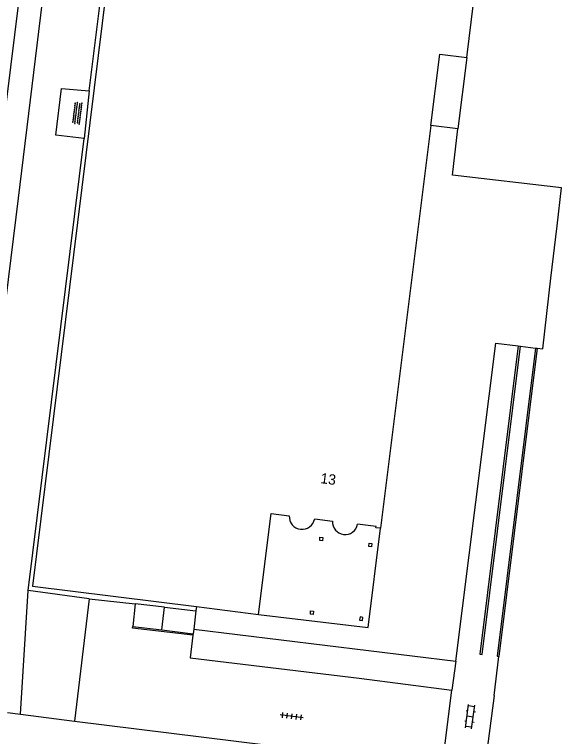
# Model space of a CAD drawing. Extents: x 131000 to 133014, y 396499 to 399001.
# Drawn here: x 132112.8 to 132165.8, y 396970.2 to 397040.1 of the extents above; entities that cross this region are included whole.
import ezdxf

# ---------------------------------------------------------------- set-up
doc = ezdxf.new("R2010")
doc.units = 0
for name, color, linetype in [('gg-afsc-hekwerk', 7, 'Continuous'), ('gg-afsc-muur', 7, 'Continuous'), ('gg-anno-huisnummerreeks BGT', 7, 'Continuous'), ('gg-bbg-hoofdgebouw', 7, 'Continuous'), ('gg-bbg-onder overbouw', 7, 'Continuous'), ('gg-bbg-pand overbouw', 7, 'Continuous'), ('gg-bbg-pilaar onder overbouw', 7, 'Continuous'), ('gg-knt-trap', 7, 'Continuous'), ('gg-knt-verharding', 7, 'Continuous'), ('gt-grn-groengrens', 7, 'Continuous'), ('gt-symb-klinker verharding', 7, 'Continuous'), ('gt-symb-overige verharding', 7, 'Continuous'), ('gt-symb-tegel verharding', 7, 'Continuous')]:
    doc.layers.add(name, color=color, linetype=linetype)

# ---------------------------------------------------------------- blocks, each defined once
blk = doc.blocks.new('gt0-OVH')
at = {"layer": 'gt-symb-overige verharding'}
for points in [[(-0.972, 0.298), (-0.967, 0.308), (-0.965, 0.319), (-0.966, 0.33), (-0.971, 0.34), (-0.978, 0.348), (-0.988, 0.353), (-0.999, 0.355), (-1.01, 0.354), (-1.02, 0.349), (-1.028, 0.342), (-1.033, 0.332), (-1.035, 0.321), (-1.034, 0.31), (-1.029, 0.3), (-1.022, 0.292), (-1.012, 0.287), (-1.001, 0.285), (-0.99, 0.286), (-0.98, 0.291)], [(-0.872, 0.106), (-0.867, 0.116), (-0.865, 0.126), (-0.866, 0.137), (-0.871, 0.147), (-0.878, 0.156), (-0.888, 0.161), (-0.899, 0.163), (-0.91, 0.162), (-0.92, 0.157), (-0.928, 0.15), (-0.933, 0.14), (-0.935, 0.129), (-0.934, 0.118), (-0.929, 0.108), (-0.922, 0.1), (-0.912, 0.095), (-0.901, 0.092), (-0.89, 0.094), (-0.88, 0.098)], [(-0.772, 0.298), (-0.767, 0.308), (-0.765, 0.319), (-0.766, 0.33), (-0.771, 0.34), (-0.778, 0.348), (-0.788, 0.353), (-0.799, 0.355), (-0.81, 0.354), (-0.82, 0.349), (-0.828, 0.342), (-0.833, 0.332), (-0.835, 0.321), (-0.834, 0.31), (-0.829, 0.3), (-0.822, 0.292), (-0.812, 0.287), (-0.801, 0.285), (-0.79, 0.286), (-0.78, 0.291)], [(-0.672, 0.106), (-0.667, 0.116), (-0.665, 0.126), (-0.666, 0.137), (-0.671, 0.147), (-0.678, 0.156), (-0.688, 0.161), (-0.699, 0.163), (-0.71, 0.162), (-0.72, 0.157), (-0.728, 0.15), (-0.733, 0.14), (-0.735, 0.129), (-0.734, 0.118), (-0.729, 0.108), (-0.722, 0.1), (-0.712, 0.095), (-0.701, 0.092), (-0.69, 0.094), (-0.68, 0.098)], [(-0.572, 0.298), (-0.567, 0.308), (-0.565, 0.319), (-0.566, 0.33), (-0.571, 0.34), (-0.578, 0.348), (-0.588, 0.353), (-0.599, 0.355), (-0.61, 0.354), (-0.62, 0.349), (-0.628, 0.342), (-0.633, 0.332), (-0.635, 0.321), (-0.634, 0.31), (-0.629, 0.3), (-0.622, 0.292), (-0.612, 0.287), (-0.601, 0.285), (-0.59, 0.286), (-0.58, 0.291)], [(-0.472, 0.106), (-0.467, 0.116), (-0.465, 0.126), (-0.466, 0.137), (-0.471, 0.147), (-0.478, 0.156), (-0.488, 0.161), (-0.499, 0.163), (-0.51, 0.162), (-0.52, 0.157), (-0.528, 0.15), (-0.533, 0.14), (-0.535, 0.129), (-0.534, 0.118), (-0.529, 0.108), (-0.522, 0.1), (-0.512, 0.095), (-0.501, 0.092), (-0.49, 0.094), (-0.48, 0.098)], [(-0.372, 0.298), (-0.367, 0.308), (-0.365, 0.319), (-0.366, 0.33), (-0.371, 0.34), (-0.378, 0.348), (-0.388, 0.353), (-0.399, 0.355), (-0.41, 0.354), (-0.42, 0.349), (-0.428, 0.342), (-0.433, 0.332), (-0.435, 0.321), (-0.434, 0.31), (-0.429, 0.3), (-0.422, 0.292), (-0.412, 0.287), (-0.401, 0.285), (-0.39, 0.286), (-0.38, 0.291)], [(-0.272, 0.106), (-0.267, 0.116), (-0.265, 0.126), (-0.266, 0.137), (-0.271, 0.147), (-0.278, 0.156), (-0.288, 0.161), (-0.299, 0.163), (-0.31, 0.162), (-0.32, 0.157), (-0.328, 0.15), (-0.333, 0.14), (-0.335, 0.129), (-0.334, 0.118), (-0.329, 0.108), (-0.322, 0.1), (-0.312, 0.095), (-0.301, 0.092), (-0.29, 0.094), (-0.28, 0.098)], [(-0.172, 0.298), (-0.167, 0.308), (-0.165, 0.319), (-0.166, 0.33), (-0.171, 0.34), (-0.178, 0.348), (-0.188, 0.353), (-0.199, 0.355), (-0.21, 0.354), (-0.22, 0.349), (-0.228, 0.342), (-0.233, 0.332), (-0.235, 0.321), (-0.234, 0.31), (-0.229, 0.3), (-0.222, 0.292), (-0.212, 0.287), (-0.201, 0.285), (-0.19, 0.286), (-0.18, 0.291)], [(-0.072, 0.106), (-0.067, 0.116), (-0.065, 0.126), (-0.066, 0.137), (-0.071, 0.147), (-0.078, 0.156), (-0.088, 0.161), (-0.099, 0.163), (-0.11, 0.162), (-0.12, 0.157), (-0.128, 0.15), (-0.133, 0.14), (-0.135, 0.129), (-0.134, 0.118), (-0.129, 0.108), (-0.122, 0.1), (-0.112, 0.095), (-0.101, 0.092), (-0.09, 0.094), (-0.08, 0.098)], [(0.028, 0.298), (0.033, 0.308), (0.035, 0.319), (0.034, 0.33), (0.029, 0.34), (0.022, 0.348), (0.012, 0.353), (0.001, 0.355), (-0.01, 0.354), (-0.02, 0.349), (-0.028, 0.342), (-0.033, 0.332), (-0.035, 0.321), (-0.034, 0.31), (-0.029, 0.3), (-0.022, 0.292), (-0.012, 0.287), (-0.001, 0.285), (0.01, 0.286), (0.02, 0.291)], [(0.128, 0.106), (0.133, 0.116), (0.135, 0.126), (0.134, 0.137), (0.129, 0.147), (0.122, 0.156), (0.112, 0.161), (0.101, 0.163), (0.09, 0.162), (0.08, 0.157), (0.072, 0.15), (0.067, 0.14), (0.065, 0.129), (0.066, 0.118), (0.071, 0.108), (0.078, 0.1), (0.088, 0.095), (0.099, 0.092), (0.11, 0.094), (0.12, 0.098)], [(0.228, 0.298), (0.233, 0.308), (0.235, 0.319), (0.234, 0.33), (0.229, 0.34), (0.222, 0.348), (0.212, 0.353), (0.201, 0.355), (0.19, 0.354), (0.18, 0.349), (0.172, 0.342), (0.167, 0.332), (0.165, 0.321), (0.166, 0.31), (0.171, 0.3), (0.178, 0.292), (0.188, 0.287), (0.199, 0.285), (0.21, 0.286), (0.22, 0.291)], [(0.328, 0.106), (0.333, 0.116), (0.335, 0.126), (0.334, 0.137), (0.329, 0.147), (0.322, 0.156), (0.312, 0.161), (0.301, 0.163), (0.29, 0.162), (0.28, 0.157), (0.272, 0.15), (0.267, 0.14), (0.265, 0.129), (0.266, 0.118), (0.271, 0.108), (0.278, 0.1), (0.288, 0.095), (0.299, 0.092), (0.31, 0.094), (0.32, 0.098)], [(0.428, 0.298), (0.433, 0.308), (0.435, 0.319), (0.434, 0.33), (0.429, 0.34), (0.422, 0.348), (0.412, 0.353), (0.401, 0.355), (0.39, 0.354), (0.38, 0.349), (0.372, 0.342), (0.367, 0.332), (0.365, 0.321), (0.366, 0.31), (0.371, 0.3), (0.378, 0.292), (0.388, 0.287), (0.399, 0.285), (0.41, 0.286), (0.42, 0.291)], [(0.528, 0.106), (0.533, 0.116), (0.535, 0.126), (0.534, 0.137), (0.529, 0.147), (0.522, 0.156), (0.512, 0.161), (0.501, 0.163), (0.49, 0.162), (0.48, 0.157), (0.472, 0.15), (0.467, 0.14), (0.465, 0.129), (0.466, 0.118), (0.471, 0.108), (0.478, 0.1), (0.488, 0.095), (0.499, 0.092), (0.51, 0.094), (0.52, 0.098)], [(0.628, 0.298), (0.633, 0.308), (0.635, 0.319), (0.634, 0.33), (0.629, 0.34), (0.622, 0.348), (0.612, 0.353), (0.601, 0.355), (0.59, 0.354), (0.58, 0.349), (0.572, 0.342), (0.567, 0.332), (0.565, 0.321), (0.566, 0.31), (0.571, 0.3), (0.578, 0.292), (0.588, 0.287), (0.599, 0.285), (0.61, 0.286), (0.62, 0.291)], [(0.728, 0.106), (0.733, 0.116), (0.735, 0.126), (0.734, 0.137), (0.729, 0.147), (0.722, 0.156), (0.712, 0.161), (0.701, 0.163), (0.69, 0.162), (0.68, 0.157), (0.672, 0.15), (0.667, 0.14), (0.665, 0.129), (0.666, 0.118), (0.671, 0.108), (0.678, 0.1), (0.688, 0.095), (0.699, 0.092), (0.71, 0.094), (0.72, 0.098)], [(0.828, 0.298), (0.833, 0.308), (0.835, 0.319), (0.834, 0.33), (0.829, 0.34), (0.822, 0.348), (0.812, 0.353), (0.801, 0.355), (0.79, 0.354), (0.78, 0.349), (0.772, 0.342), (0.767, 0.332), (0.765, 0.321), (0.766, 0.31), (0.771, 0.3), (0.778, 0.292), (0.788, 0.287), (0.799, 0.285), (0.81, 0.286), (0.82, 0.291)], [(0.928, 0.106), (0.933, 0.116), (0.935, 0.126), (0.934, 0.137), (0.929, 0.147), (0.922, 0.156), (0.912, 0.161), (0.901, 0.163), (0.89, 0.162), (0.88, 0.157), (0.872, 0.15), (0.867, 0.14), (0.865, 0.129), (0.866, 0.118), (0.871, 0.108), (0.878, 0.1), (0.888, 0.095), (0.899, 0.092), (0.91, 0.094), (0.92, 0.098)], [(1.028, 0.298), (1.033, 0.308), (1.035, 0.319), (1.034, 0.33), (1.029, 0.34), (1.022, 0.348), (1.012, 0.353), (1.001, 0.355), (0.99, 0.354), (0.98, 0.349), (0.972, 0.342), (0.967, 0.332), (0.965, 0.321), (0.966, 0.31), (0.971, 0.3), (0.978, 0.292), (0.988, 0.287), (0.999, 0.285), (1.01, 0.286), (1.02, 0.291)], [(-0.972, -0.142), (-0.967, -0.132), (-0.965, -0.121), (-0.966, -0.11), (-0.971, -0.1), (-0.978, -0.092), (-0.988, -0.087), (-0.999, -0.085), (-1.01, -0.086), (-1.02, -0.091), (-1.028, -0.098), (-1.033, -0.108), (-1.035, -0.119), (-1.034, -0.13), (-1.029, -0.14), (-1.022, -0.148), (-1.012, -0.153), (-1.001, -0.155), (-0.99, -0.154), (-0.98, -0.149)], [(-0.872, -0.334), (-0.867, -0.324), (-0.865, -0.314), (-0.866, -0.303), (-0.871, -0.293), (-0.878, -0.284), (-0.888, -0.279), (-0.899, -0.277), (-0.91, -0.278), (-0.92, -0.283), (-0.928, -0.29), (-0.933, -0.3), (-0.935, -0.311), (-0.934, -0.322), (-0.929, -0.332), (-0.922, -0.34), (-0.912, -0.345), (-0.901, -0.348), (-0.89, -0.346), (-0.88, -0.342)], [(-0.772, -0.142), (-0.767, -0.132), (-0.765, -0.121), (-0.766, -0.11), (-0.771, -0.1), (-0.778, -0.092), (-0.788, -0.087), (-0.799, -0.085), (-0.81, -0.086), (-0.82, -0.091), (-0.828, -0.098), (-0.833, -0.108), (-0.835, -0.119), (-0.834, -0.13), (-0.829, -0.14), (-0.822, -0.148), (-0.812, -0.153), (-0.801, -0.155), (-0.79, -0.154), (-0.78, -0.149)], [(-0.672, -0.334), (-0.667, -0.324), (-0.665, -0.314), (-0.666, -0.303), (-0.671, -0.293), (-0.678, -0.284), (-0.688, -0.279), (-0.699, -0.277), (-0.71, -0.278), (-0.72, -0.283), (-0.728, -0.29), (-0.733, -0.3), (-0.735, -0.311), (-0.734, -0.322), (-0.729, -0.332), (-0.722, -0.34), (-0.712, -0.345), (-0.701, -0.348), (-0.69, -0.346), (-0.68, -0.342)], [(-0.572, -0.142), (-0.567, -0.132), (-0.565, -0.121), (-0.566, -0.11), (-0.571, -0.1), (-0.578, -0.092), (-0.588, -0.087), (-0.599, -0.085), (-0.61, -0.086), (-0.62, -0.091), (-0.628, -0.098), (-0.633, -0.108), (-0.635, -0.119), (-0.634, -0.13), (-0.629, -0.14), (-0.622, -0.148), (-0.612, -0.153), (-0.601, -0.155), (-0.59, -0.154), (-0.58, -0.149)], [(-0.472, -0.334), (-0.467, -0.324), (-0.465, -0.314), (-0.466, -0.303), (-0.471, -0.293), (-0.478, -0.284), (-0.488, -0.279), (-0.499, -0.277), (-0.51, -0.278), (-0.52, -0.283), (-0.528, -0.29), (-0.533, -0.3), (-0.535, -0.311), (-0.534, -0.322), (-0.529, -0.332), (-0.522, -0.34), (-0.512, -0.345), (-0.501, -0.348), (-0.49, -0.346), (-0.48, -0.342)], [(-0.372, -0.142), (-0.367, -0.132), (-0.365, -0.121), (-0.366, -0.11), (-0.371, -0.1), (-0.378, -0.092), (-0.388, -0.087), (-0.399, -0.085), (-0.41, -0.086), (-0.42, -0.091), (-0.428, -0.098), (-0.433, -0.108), (-0.435, -0.119), (-0.434, -0.13), (-0.429, -0.14), (-0.422, -0.148), (-0.412, -0.153), (-0.401, -0.155), (-0.39, -0.154), (-0.38, -0.149)], [(-0.272, -0.334), (-0.267, -0.324), (-0.265, -0.314), (-0.266, -0.303), (-0.271, -0.293), (-0.278, -0.284), (-0.288, -0.279), (-0.299, -0.277), (-0.31, -0.278), (-0.32, -0.283), (-0.328, -0.29), (-0.333, -0.3), (-0.335, -0.311), (-0.334, -0.322), (-0.329, -0.332), (-0.322, -0.34), (-0.312, -0.345), (-0.301, -0.348), (-0.29, -0.346), (-0.28, -0.342)], [(-0.172, -0.142), (-0.167, -0.132), (-0.165, -0.121), (-0.166, -0.11), (-0.171, -0.1), (-0.178, -0.092), (-0.188, -0.087), (-0.199, -0.085), (-0.21, -0.086), (-0.22, -0.091), (-0.228, -0.098), (-0.233, -0.108), (-0.235, -0.119), (-0.234, -0.13), (-0.229, -0.14), (-0.222, -0.148), (-0.212, -0.153), (-0.201, -0.155), (-0.19, -0.154), (-0.18, -0.149)], [(-0.072, -0.334), (-0.067, -0.324), (-0.065, -0.314), (-0.066, -0.303), (-0.071, -0.293), (-0.078, -0.284), (-0.088, -0.279), (-0.099, -0.277), (-0.11, -0.278), (-0.12, -0.283), (-0.128, -0.29), (-0.133, -0.3), (-0.135, -0.311), (-0.134, -0.322), (-0.129, -0.332), (-0.122, -0.34), (-0.112, -0.345), (-0.101, -0.348), (-0.09, -0.346), (-0.08, -0.342)], [(0.028, -0.142), (0.033, -0.132), (0.035, -0.121), (0.034, -0.11), (0.029, -0.1), (0.022, -0.092), (0.012, -0.087), (0.001, -0.085), (-0.01, -0.086), (-0.02, -0.091), (-0.028, -0.098), (-0.033, -0.108), (-0.035, -0.119), (-0.034, -0.13), (-0.029, -0.14), (-0.022, -0.148), (-0.012, -0.153), (-0.001, -0.155), (0.01, -0.154), (0.02, -0.149)], [(0.128, -0.334), (0.133, -0.324), (0.135, -0.314), (0.134, -0.303), (0.129, -0.293), (0.122, -0.284), (0.112, -0.279), (0.101, -0.277), (0.09, -0.278), (0.08, -0.283), (0.072, -0.29), (0.067, -0.3), (0.065, -0.311), (0.066, -0.322), (0.071, -0.332), (0.078, -0.34), (0.088, -0.345), (0.099, -0.348), (0.11, -0.346), (0.12, -0.342)], [(0.228, -0.142), (0.233, -0.132), (0.235, -0.121), (0.234, -0.11), (0.229, -0.1), (0.222, -0.092), (0.212, -0.087), (0.201, -0.085), (0.19, -0.086), (0.18, -0.091), (0.172, -0.098), (0.167, -0.108), (0.165, -0.119), (0.166, -0.13), (0.171, -0.14), (0.178, -0.148), (0.188, -0.153), (0.199, -0.155), (0.21, -0.154), (0.22, -0.149)], [(0.328, -0.334), (0.333, -0.324), (0.335, -0.314), (0.334, -0.303), (0.329, -0.293), (0.322, -0.284), (0.312, -0.279), (0.301, -0.277), (0.29, -0.278), (0.28, -0.283), (0.272, -0.29), (0.267, -0.3), (0.265, -0.311), (0.266, -0.322), (0.271, -0.332), (0.278, -0.34), (0.288, -0.345), (0.299, -0.348), (0.31, -0.346), (0.32, -0.342)], [(0.428, -0.142), (0.433, -0.132), (0.435, -0.121), (0.434, -0.11), (0.429, -0.1), (0.422, -0.092), (0.412, -0.087), (0.401, -0.085), (0.39, -0.086), (0.38, -0.091), (0.372, -0.098), (0.367, -0.108), (0.365, -0.119), (0.366, -0.13), (0.371, -0.14), (0.378, -0.148), (0.388, -0.153), (0.399, -0.155), (0.41, -0.154), (0.42, -0.149)], [(0.528, -0.334), (0.533, -0.324), (0.535, -0.314), (0.534, -0.303), (0.529, -0.293), (0.522, -0.284), (0.512, -0.279), (0.501, -0.277), (0.49, -0.278), (0.48, -0.283), (0.472, -0.29), (0.467, -0.3), (0.465, -0.311), (0.466, -0.322), (0.471, -0.332), (0.478, -0.34), (0.488, -0.345), (0.499, -0.348), (0.51, -0.346), (0.52, -0.342)], [(0.628, -0.142), (0.633, -0.132), (0.635, -0.121), (0.634, -0.11), (0.629, -0.1), (0.622, -0.092), (0.612, -0.087), (0.601, -0.085), (0.59, -0.086), (0.58, -0.091), (0.572, -0.098), (0.567, -0.108), (0.565, -0.119), (0.566, -0.13), (0.571, -0.14), (0.578, -0.148), (0.588, -0.153), (0.599, -0.155), (0.61, -0.154), (0.62, -0.149)], [(0.728, -0.334), (0.733, -0.324), (0.735, -0.314), (0.734, -0.303), (0.729, -0.293), (0.722, -0.284), (0.712, -0.279), (0.701, -0.277), (0.69, -0.278), (0.68, -0.283), (0.672, -0.29), (0.667, -0.3), (0.665, -0.311), (0.666, -0.322), (0.671, -0.332), (0.678, -0.34), (0.688, -0.345), (0.699, -0.348), (0.71, -0.346), (0.72, -0.342)], [(0.828, -0.142), (0.833, -0.132), (0.835, -0.121), (0.834, -0.11), (0.829, -0.1), (0.822, -0.092), (0.812, -0.087), (0.801, -0.085), (0.79, -0.086), (0.78, -0.091), (0.772, -0.098), (0.767, -0.108), (0.765, -0.119), (0.766, -0.13), (0.771, -0.14), (0.778, -0.148), (0.788, -0.153), (0.799, -0.155), (0.81, -0.154), (0.82, -0.149)], [(0.928, -0.334), (0.933, -0.324), (0.935, -0.314), (0.934, -0.303), (0.929, -0.293), (0.922, -0.284), (0.912, -0.279), (0.901, -0.277), (0.89, -0.278), (0.88, -0.283), (0.872, -0.29), (0.867, -0.3), (0.865, -0.311), (0.866, -0.322), (0.871, -0.332), (0.878, -0.34), (0.888, -0.345), (0.899, -0.348), (0.91, -0.346), (0.92, -0.342)], [(1.028, -0.142), (1.033, -0.132), (1.035, -0.121), (1.034, -0.11), (1.029, -0.1), (1.022, -0.092), (1.012, -0.087), (1.001, -0.085), (0.99, -0.086), (0.98, -0.091), (0.972, -0.098), (0.967, -0.108), (0.965, -0.119), (0.966, -0.13), (0.971, -0.14), (0.978, -0.148), (0.988, -0.153), (0.999, -0.155), (1.01, -0.154), (1.02, -0.149)]]:
    blk.add_lwpolyline(points, close=True, dxfattribs=at)
blk = doc.blocks.new('gt0-KL1')
at = {"layer": 'gt-symb-klinker verharding'}
for p, q in [((-1.15, 0.3), (1.15, 0.3)), ((-1, -0.3), (-1, 0.3)), ((-0.5, 0.3), (-0.5, 0.45)), ((0, -0.3), (0, 0.3)), ((0.5, 0.3), (0.5, 0.45)), ((1, -0.3), (1, 0.3)), ((-1.15, -0.3), (1.15, -0.3)), ((-0.5, -0.45), (-0.5, -0.3)), ((0.5, -0.45), (0.5, -0.3))]:
    blk.add_line(p, q, dxfattribs=at)
blk = doc.blocks.new('gt0-TEG1')
at = {"layer": 'gt-symb-tegel verharding'}
for p, q in [((-1.125, 0), (1.125, 0)), ((-0.9, -0.25), (-0.9, 0.25)), ((-0.45, -0.25), (-0.45, 0.25)), ((0, -0.25), (0, 0.25)), ((0.45, -0.25), (0.45, 0.25)), ((0.9, -0.25), (0.9, 0.25))]:
    blk.add_line(p, q, dxfattribs=at)

msp = doc.modelspace()

# ---------------------------------------------------------------- linework, layer by layer
at = {"layer": 'gg-afsc-hekwerk'}
msp.add_line((132159.234, 396974.176), (132159.685, 396977.962), dxfattribs=at)
at = {"layer": 'gg-afsc-muur'}
for p, q in [((132161.564, 397008.025), (132161.792, 397007.996)), ((132163.41, 397007.793), (132159.685, 396977.962)), ((132163.251, 397007.813), (132163.41, 397007.793)), ((132124.22, 396980.864), (132127.05, 396980.528)), ((132127.05, 396980.528), (132130.074, 396980.168)), ((132130.074, 396980.168), (132130.059, 396980.039))]:
    msp.add_line(p, q, dxfattribs=at)
for points in [[(132161.564, 397008.025), (132157.839, 396978.192), (132158.067, 396978.164), (132161.792, 397007.996)], [(132163.251, 397007.813), (132159.526, 396977.982), (132159.685, 396977.962)], [(132130.059, 396980.039), (132124.202, 396980.715), (132124.22, 396980.864)]]:
    msp.add_lwpolyline(points, dxfattribs=at)
at = {"layer": 'gg-bbg-hoofdgebouw'}
for p, q in [((132153.1, 397029.367), (132148.212, 396990.37)), ((132130.394, 396982.783), (132136.397, 396982.039))]:
    msp.add_line(p, q, dxfattribs=at)
for points in [[(132127.22, 397087.532), (132114.518, 396984.752), (132130.394, 396982.783)], [(132156.575, 397035.931), (132161.368, 397074.868), (132156.519, 397075.458)], [(132153.1, 397029.367), (132153.964, 397036.253), (132156.575, 397035.931)]]:
    msp.add_lwpolyline(points, dxfattribs=at)
at = {"layer": 'gg-bbg-onder overbouw'}
msp.add_line((132141.847, 396991.277), (132143.567, 396991.063), dxfattribs=at)
for points in [[(132136.397, 396982.039), (132137.618, 396991.803), (132139.39, 396991.583)], [(132148.212, 396990.37), (132147.782, 396990.398), (132147.802, 396990.537), (132146.007, 396990.76)]]:
    msp.add_lwpolyline(points, dxfattribs=at)
for centre, radius, start, end in [((132140.629, 396991.511), 1.241, 176.69187, 349.10976), ((132144.797, 396990.992), 1.232, 176.67821, 349.16425)]:
    msp.add_arc(centre, radius, start, end, dxfattribs=at)
at = {"layer": 'gg-bbg-pand overbouw'}
msp.add_lwpolyline([(132136.397, 396982.039), (132147.018, 396980.751), (132148.212, 396990.37)], dxfattribs=at)
at = {"layer": 'gg-bbg-pilaar onder overbouw'}
for points in [[(132142.642, 396989.471), (132142.607, 396989.159), (132142.339, 396989.195), (132142.353, 396989.515), (132142.642, 396989.471)], [(132147.364, 396988.586), (132147.087, 396988.608), (132147.115, 396988.932), (132147.394, 396988.909), (132147.364, 396988.586)], [(132141.748, 396982.338), (132141.714, 396982.027), (132141.428, 396982.046), (132141.457, 396982.372), (132141.748, 396982.338)], [(132146.238, 396981.799), (132146.201, 396981.472), (132146.493, 396981.448), (132146.516, 396981.727), (132146.238, 396981.799)]]:
    msp.add_lwpolyline(points, dxfattribs=at)
at = {"layer": 'gg-knt-trap'}
for p, q in [((132156.575, 397035.931), (132155.726, 397029.038)), ((132155.726, 397029.038), (132153.1, 397029.367)), ((132124.466, 396983.055), (132124.22, 396980.864)), ((132127.305, 396982.736), (132124.466, 396983.055)), ((132127.05, 396980.528), (132127.305, 396982.736)), ((132130.126, 396980.594), (132130.074, 396980.168)), ((132130.126, 396980.594), (132155.51, 396977.492)), ((132155.51, 396977.492), (132155.133, 396974.708)), ((132146.17, 396975.869), (132155.133, 396974.708))]:
    msp.add_line(p, q, dxfattribs=at)
msp.add_lwpolyline([(132130.059, 396980.039), (132129.789, 396977.834), (132146.17, 396975.869)], dxfattribs=at)
at = {"layer": 'gg-knt-verharding'}
for p, q in [((132120.013, 397032.716), (132126.805, 397087.587)), ((132120.013, 397032.716), (132119.515, 397028.094)), ((132114.085, 396984.341), (132119.515, 397028.094)), ((132161.792, 397007.996), (132163.251, 397007.813)), ((132120.009, 396983.556), (132114.085, 396984.341)), ((132120.009, 396983.556), (132118.571, 396971.713)), ((132120.009, 396983.556), (132124.466, 396983.055)), ((132127.305, 396982.736), (132130.346, 396982.394)), ((132130.346, 396982.394), (132130.126, 396980.594)), ((132130.394, 396982.783), (132130.346, 396982.394)), ((132154.182, 396967.322), (132155.133, 396974.708)), ((132159.234, 396974.176), (132158.28, 396966.82)), ((132112.099, 396972.522), (132113.347, 396972.366)), ((132113.347, 396972.366), (132118.571, 396971.713)), ((132118.571, 396971.713), (132140.238, 396969.006))]:
    msp.add_line(p, q, dxfattribs=at)
for points in [[(132127.275, 397087.974), (132121.335, 397088.675), (132119.118, 397070.619), (132115.939, 397045.368), (132113.118, 397022.316), (132107.816, 396979.553)], [(132118.949, 397087.961), (132107.842, 396998.509), (132106.152, 396984.746)], [(132119.515, 397028.094), (132116.789, 397028.43), (132117.308, 397032.938), (132120.013, 397032.716)], [(132163.41, 397007.793), (132163.938, 397007.743), (132164.705, 397014.595), (132165.343, 397019.634), (132165.76, 397023.333), (132155.203, 397024.568), (132155.726, 397029.038)], [(132155.51, 396977.492), (132159.383, 397008.299), (132161.564, 397008.025)]]:
    msp.add_lwpolyline(points, dxfattribs=at)
at = {"layer": 'gt-grn-groengrens'}
msp.add_line((132113.347, 396972.366), (132114.085, 396984.341), dxfattribs=at)

# ---------------------------------------------------------------- block references
at = {"layer": 'gt-symb-klinker verharding', "rotation": 82.59081596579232}
msp.add_blockref('gt0-KL1', (132156.899, 396972.139), dxfattribs=at)
at = {"layer": 'gt-symb-overige verharding', "rotation": -97.181878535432}
msp.add_blockref('gt0-OVH', (132118.85, 397030.557), dxfattribs=at)
at = {"layer": 'gt-symb-tegel verharding', "rotation": 172.99574075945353}
msp.add_blockref('gt0-TEG1', (132139.607, 396972.171), dxfattribs=at)

# ---------------------------------------------------------------- texts
at = {"layer": 'gg-anno-huisnummerreeks BGT'}
msp.add_text('13', height=1, rotation=352.9, dxfattribs=at).set_placement((132142.368, 396994.739))

doc.saveas('drawing.dxf')
